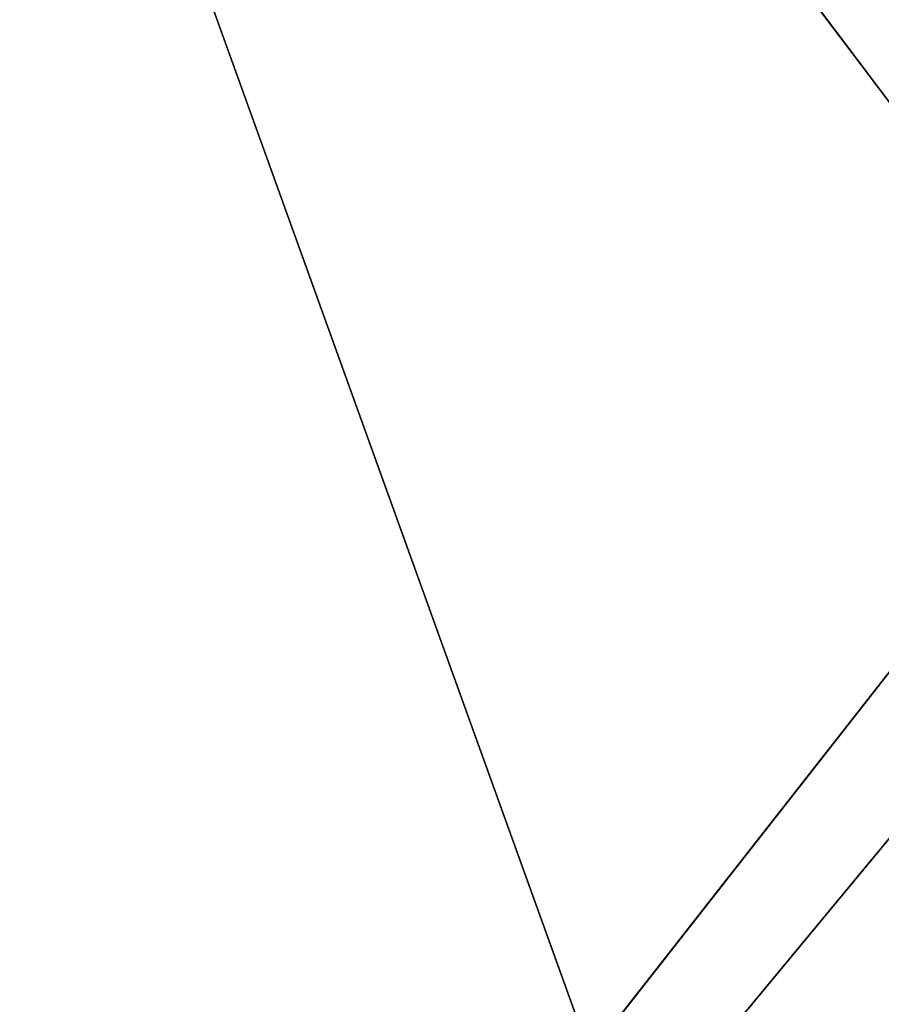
# Model space of a CAD drawing. Extents: x 226 to 378, y -30 to 313.
# Tile 154 of 656: x 302 to 326, y 47 to 74. Entities that reach past the tile are written whole.
import ezdxf

# ---------------------------------------------------------------- set-up
doc = ezdxf.new("R2010")
doc.units = 0
doc.header["$LTSCALE"] = 25.4
doc.layers.get('0').update_dxf_attribs({"color": 13, "linetype": 'CONTINUOUS'})
doc.layers.add('_NCL1_62', color=7, linetype='CONTINUOUS')
doc.layers.add('_NCL1_64', color=250, linetype='CONTINUOUS')

# ---------------------------------------------------------------- blocks, each defined once
blk = doc.blocks.new('EWON_2005CD_4005CD_COSY141')
at = {"layer": '_NCL1_62', "color": 0}
for p, q in [((119.38, 342.9, 27.94), (45.72, 248.92, 27.94)), ((119.38, 342.9, 27.94), (45.72, 248.92, 27.94)), ((119.38, 342.9, 27.94), (45.72, 254, 27.94)), ((119.38, 342.9, 27.94), (45.72, 254, 27.94)), ((45.72, 248.92, 27.94), (119.38, 151.13, 27.94)), ((45.72, 248.92, 27.94), (119.38, 151.13, 27.94))]:
    blk.add_line(p, q, dxfattribs=at)
at = {"layer": '_NCL1_64', "color": 0}
blk.add_line((80.537, 211.133, 297.18), (33.02, 342.9, 297.18), dxfattribs=at)
blk.add_line((80.537, 211.133, 297.18), (33.02, 342.9, 297.18), dxfattribs=at)
at = {"layer": '_NCL1_62', "color": 7}
mesh = blk.add_polyface(dxfattribs=at)
corners = [(119.38, 342.9, 27.94), (45.72, 248.92, 27.94), (119.38, 151.13, 27.94)]
mesh.append_faces([[corners[k] for k in face] for face in [(0, 1, 2)]], dxfattribs={"color": 7})
mesh = blk.add_polyface(dxfattribs=at)
corners = [(119.38, 342.9, 27.94), (45.72, 254, 27.94), (45.72, 248.92, 27.94)]
mesh.append_faces([[corners[k] for k in face] for face in [(0, 1, 2)]], dxfattribs={"color": 7})
mesh = blk.add_polyface(dxfattribs=at)
corners = [(119.38, 342.9, 27.94), (45.72, 261.62, 27.94), (45.72, 254, 27.94)]
mesh.append_faces([[corners[k] for k in face] for face in [(0, 1, 2)]], dxfattribs={"color": 7})
mesh = blk.add_polyface(dxfattribs=at)
corners = [(119.38, 342.9, 27.94), (45.72, 266.7, 27.94), (45.72, 261.62, 27.94)]
mesh.append_faces([[corners[k] for k in face] for face in [(0, 1, 2)]], dxfattribs={"color": 7})
mesh = blk.add_polyface(dxfattribs=at)
corners = [(119.38, 151.13, 27.94), (45.72, 248.92, 27.94), (45.72, 241.3, 27.94)]
mesh.append_faces([[corners[k] for k in face] for face in [(0, 1, 2)]], dxfattribs={"color": 7})
mesh = blk.add_polyface(dxfattribs=at)
corners = [(119.38, 151.13, 27.94), (45.72, 241.3, 27.94), (45.72, 236.22, 27.94)]
mesh.append_faces([[corners[k] for k in face] for face in [(0, 1, 2)]], dxfattribs={"color": 7})
at = {"layer": '_NCL1_64', "color": 250}
mesh = blk.add_polyface(dxfattribs=at)
corners = [(83.82, 303.53, 297.18), (80.537, 211.133, 297.18), (33.02, 342.9, 297.18)]
mesh.append_faces([[corners[k] for k in face] for face in [(0, 1, 2)]], dxfattribs={"color": 250})
mesh = blk.add_polyface(dxfattribs=at)
corners = [(80.537, 211.133, 297.18), (33.891, 172.72, 297.18), (33.02, 342.9, 297.18)]
mesh.append_faces([[corners[k] for k in face] for face in [(0, 1, 2)]], dxfattribs={"color": 250})

msp = doc.modelspace()

# ---------------------------------------------------------------- block references
at = {"color": 0, "rotation": 179.9999999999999}
msp.add_blockref('EWON_2005CD_4005CD_COSY141', (378.037, 312.755), dxfattribs=at)

doc.saveas('drawing.dxf')
